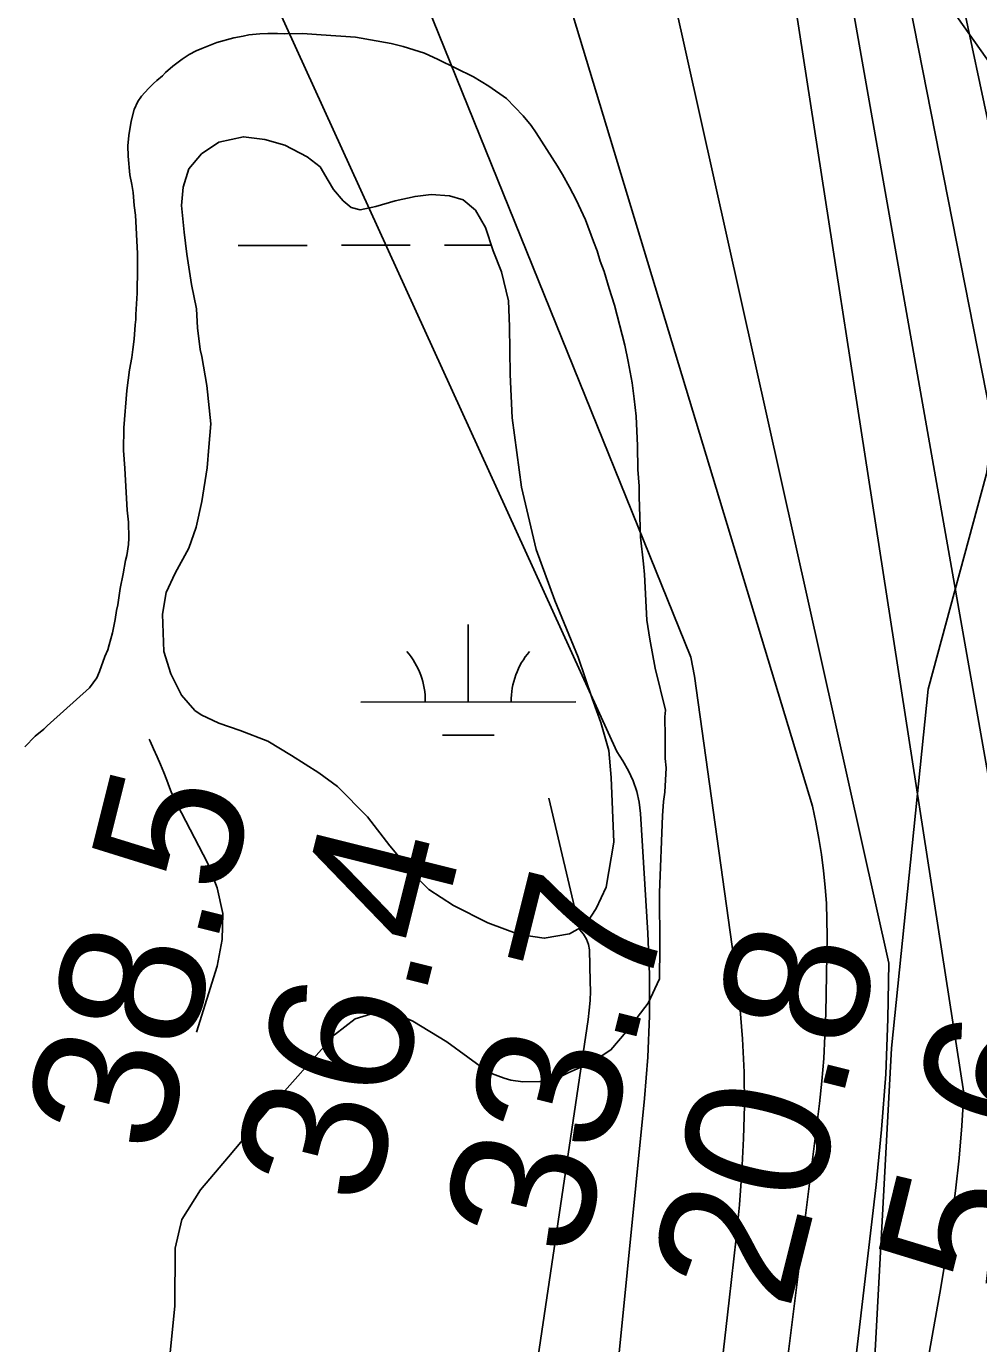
# Model space of a CAD drawing. Extents: x 3297716 to 3335574, y 688621 to 713991.
# Drawn here: x 3321409 to 3321852, y 700063 to 700676 of the extents above; entities that cross this region are included whole.
import ezdxf

# ---------------------------------------------------------------- set-up
doc = ezdxf.new("R2010")
doc.units = 0
for name, color, linetype in [('V-RIVR-EDGE', 7, 'Continuous'), ('V-RIVR-RANG', 7, 'Continuous'), ('V-RRAP-FSHR', 7, 'Continuous'), ('V-SITE-VEGE', 7, 'Continuous'), ('V-TOPO-DPTH', 7, 'Continuous'), ('V-TOPO-MAJR', 7, 'Continuous'), ('V-TOPO-MINR', 7, 'Continuous'), ('V-TOPO-WATR', 7, 'Continuous'), ('V-WETL-SWMP', 7, 'Continuous')]:
    doc.layers.add(name, color=color, linetype=linetype)

msp = doc.modelspace()

# ---------------------------------------------------------------- linework, layer by layer
at = {"layer": 'V-RIVR-EDGE'}
msp.add_spline([(3321618.45, 701061.3), (3321639.17, 701040.92), (3321661.92, 701020.55), (3321674.32, 701007.67), (3321694.16, 700986.07), (3321717.72, 700957.41), (3321720.61, 700953.26), (3321724.75, 700950.76), (3321726.82, 700949.51), (3321730.12, 700946.19), (3321742.93, 700927.09), (3321753.65, 700905.93), (3321756.11, 700893.9), (3321759.81, 700884.36), (3321768.06, 700867.34), (3321776.73, 700853.23), (3321786.64, 700837.46), (3321794.49, 700827.9), (3321804.41, 700817.1), (3321812.69, 700810.04), (3321821.8, 700809.18), (3321830.09, 700806.68), (3321833.39, 700803.77), (3321835.87, 700798.79), (3321840.83, 700792.97), (3321849.52, 700787.56), (3321852, 700783.83), (3321866.46, 700765.14), (3321875.54, 700751.02), (3321880.08, 700741.06), (3321885.01, 700725.72), (3321889.55, 700717), (3321895.75, 700710.35), (3321901.94, 700699.15), (3321908.12, 700684.63), (3321912.22, 700664.31), (3321919.16, 700623.67), (3321922, 700598.79), (3321922.33, 700564.8), (3321921.8, 700517.55), (3321919.28, 700502.22), (3321912.99, 700476.13), (3321905.84, 700433.04), (3321899.49, 700379.59), (3321893.61, 700348.1), (3321887.31, 700316.2), (3321880.2, 700288.86), (3321874.74, 700259.03), (3321869.25, 700218.84), (3321863.73, 700164.56), (3321860.77, 700141.35), (3321859.51, 700133.9), (3321857.38, 700109.86), (3321857.72, 700080.85), (3321854.3, 700038.58), (3321847.95, 699987.61), (3321847.83, 699937.46), (3321848.6, 699913.83), (3321849.33, 699873.21), (3321853.78, 699830.51), (3321854.96, 699803.15), (3321853.26, 699786.99), (3321851.54, 699762.54), (3321847.36, 699747.63), (3321844.45, 699743.9), (3321843.17, 699728.57), (3321839.41, 699718.22), (3321831.1, 699708.71), (3321827.36, 699705.81), (3321826.94, 699701.67), (3321826.9, 699687.16), (3321823.15, 699678.88), (3321813.6, 699670.62), (3321798.66, 699664.44), (3321785.76, 699644.16), (3321779.93, 699632.57), (3321773.21, 699598.6), (3321768.1, 699540.58), (3321765.15, 699519.86), (3321762.59, 699492.93), (3321757.53, 699458.54), (3321751.27, 699439.49), (3321741.26, 699415.47), (3321732.08, 699391.04), (3321722.08, 699368.27), (3321716.24, 699354.61), (3321712.46, 699334.72), (3321711.17, 699313.17), (3321708.16, 699269.24), (3321710.2, 699258.88), (3321713.08, 699250.99), (3321718.86, 699240.62), (3321727.54, 699231.89), (3321733.75, 699226.9), (3321735.8, 699219.85), (3321729.5, 699186.29), (3321720.32, 699159.37), (3321709.07, 699134.53), (3321700.31, 699115.49), (3321685.36, 699100.6), (3321679.12, 699094.4), (3321674.96, 699087.37), (3321674.54, 699083.64), (3321670.34, 699063.75), (3321660.32, 699031.86), (3321651.17, 699018.62), (3321638.28, 699002.49), (3321632.02, 698987.58), (3321625.76, 698968.12), (3321619.46, 698936.22), (3321615.66, 698908.04), (3321607.29, 698875.32), (3321593.49, 698825.61), (3321583.49, 698805.33), (3321580.14, 698792.07), (3321580.11, 698777.57), (3321580.08, 698768.03), (3321572.16, 698748.16), (3321567.94, 698717.91), (3321559.1, 698663.64), (3321555.74, 698647.06), (3321554.07, 698638.36), (3321550.73, 698631.74), (3321551.53, 698617.65), (3321548.59, 698601.9), (3321548.13, 698586.15), (3321543.97, 698577.46), (3321538.14, 698566.28), (3321534.37, 698551.37), (3321535.17, 698541.42), (3321533.49, 698532.72), (3321521.4, 698502.08), (3321503.45, 698451.14), (3321490.53, 698421.75), (3321481.38, 698409.33), (3321476.81, 698403.96), (3321474.3, 698395.26), (3321466.79, 698374.55), (3321458.45, 698355.09), (3321454.28, 698343.91), (3321453.02, 698339.36), (3321455.92, 698336.45), (3321456.74, 698333.13), (3321454.65, 698329.4), (3321448.83, 698321.96), (3321440.11, 698313.69), (3321430.98, 698308.32), (3321420.6, 698301.3), (3321418.1, 698296.34), (3321412.68, 698284.33), (3321407.28, 698277.71), (3321395.61, 698252.46), (3321375.16, 698198.21), (3321359.31, 698158.46), (3321345.97, 698126.16), (3321337.19, 698093.85), (3321334.25, 698078.94), (3321334.23, 698070.24), (3321336.69, 698059.45), (3321328.74, 698032.12), (3321314.56, 697996.09), (3321306.62, 697968.76), (3321301.21, 697958.41), (3321293.31, 697951.38), (3321284.15, 697933.99), (3321274.57, 697915.37), (3321271.23, 697904.6), (3321272.45, 697893.82), (3321272.42, 697881.8), (3321266.57, 697862.33), (3321256.95, 697828.37), (3321254.44, 697817.6), (3321249.85, 697808.08), (3321241.51, 697787.79), (3321233.61, 697774.54), (3321226.53, 697762.13), (3321220.27, 697745.56), (3321216.1, 697733.97), (3321215.67, 697727.34), (3321217.73, 697725.67), (3321219.8, 697723.6), (3321219.37, 697718.62), (3321208.12, 697691.71), (3321197.7, 697668.11), (3321194.79, 697666.04), (3321191.06, 697666.05), (3321191.45, 697656.52), (3321188.95, 697651.55), (3321185.63, 697649.07), (3321180.24, 697647.84), (3321181.04, 697635.82), (3321179.37, 697630.85), (3321174.8, 697625.89), (3321172.29, 697619.26), (3321170.2, 697612.22), (3321164.33, 697585.71), (3321162.65, 697577.01), (3321158.92, 697575.78), (3321154.35, 697570.81), (3321148.51, 697557.56), (3321144.77, 697550.53), (3321143.91, 697539.34), (3321140.58, 697535.62), (3321134.77, 697529.41), (3321132.68, 697525.27), (3321128.5, 697509.53), (3321122.64, 697486.75), (3321103.06, 697447.42), (3321100.98, 697441.63), (3321100.95, 697432.92), (3321091.79, 697415.12), (3321084.3, 697404.36), (3321071.4, 697382.01), (3321064.34, 697376.64), (3321056.87, 697372.93), (3321048.14, 697363.42), (3321041.07, 697351), (3321031.9, 697332.37), (3321023.56, 697312.08), (3321015.63, 697288.06), (3321006.43, 697254.51), (3320994.76, 697229.67), (3320983.51, 697207.32), (3320979.36, 697203.6), (3320975.6, 697193.66), (3320968.09, 697172.54), (3320962.64, 697145.61), (3320955.95, 697122.42), (3320943.84, 697086.8), (3320940.48, 697069.4), (3320936.31, 697061.12), (3320926.34, 697048.71), (3320920.93, 697043.34), (3320909.64, 697002.33), (3320899.61, 696969.2), (3320887.51, 696935.24), (3320880.84, 696920.33), (3320879.58, 696912.46), (3320883.28, 696900.43), (3320882.85, 696894.63), (3320876.18, 696878.07), (3320871.56, 696854.04), (3320866.95, 696835.81), (3320859.86, 696815.94), (3320857.35, 696806.82), (3320853.17, 696794.4), (3320849.83, 696784.46), (3320847.3, 696766.64), (3320843.13, 696755.46), (3320836.06, 696746.78), (3320830.23, 696736.43), (3320825.62, 696714.06), (3320819.78, 696699.98), (3320814.39, 696700.82), (3320813.53, 696688.39), (3320798.51, 696648.22), (3320788.51, 696625.45), (3320782.7, 696621.73), (3320776.44, 696606.83), (3320773.11, 696599.38), (3320766.05, 696592.76), (3320752.32, 696573.31), (3320739.41, 696550.14), (3320720.25, 696512.05), (3320700.68, 696473.55), (3320668.58, 696401.51), (3320646.49, 696351.83), (3320619.82, 696291.38), (3320606.9, 696264.05), (3320587.72, 696216.85), (3320576.88, 696191.59), (3320559.79, 696152.26), (3320552.68, 696128.24), (3320546.41, 696106.29), (3320536.39, 696076.47), (3320526.77, 696040.43), (3320506.73, 695984.11), (3320462.47, 695850.34), (3320450.34, 695806.02), (3320441.99, 695784.08), (3320420.24, 695702.06), (3320413.95, 695672.23), (3320409.31, 695639.92), (3320408.02, 695624.17), (3320406.74, 695608.42), (3320408.37, 695594.32), (3320410.83, 695583.96), (3320416.18, 695571.92), (3320421.98, 695567.35), (3320430.26, 695563.18), (3320436.88, 695558.19), (3320439.76, 695552.38), (3320445.95, 695539.93), (3320448.82, 695529.15), (3320449.62, 695514.64), (3320448.35, 695507.18), (3320445.85, 695499.32), (3320439.61, 695490.63), (3320432.95, 695478.62), (3320425.04, 695464.14), (3320423.36, 695454.61), (3320416.68, 695438.87), (3320407.94, 695423.56), (3320400.05, 695416.95), (3320392.16, 695411.99), (3320377.64, 695405.4), (3320369.77, 695408.32), (3320357.76, 695410.42), (3320346.57, 695411.28), (3320320.43, 695400.15), (3320298.01, 695386.53), (3320249, 695343.13), (3320201.63, 695295.58), (3320188.34, 695286.49), (3320177.97, 695282.37), (3320168.43, 695279.5), (3320163.44, 695274.95), (3320158.02, 695258.8), (3320150.48, 695228.14), (3320140.07, 695207.45), (3320125.48, 695174.32), (3320115.05, 695149.48), (3320110.04, 695134.99), (3320108.37, 695129.6), (3320108.36, 695125.87), (3320112.48, 695115.91), (3320113.71, 695108.45), (3320113.28, 695102.65), (3320106.62, 695091.47), (3320104.12, 695086.92), (3320100.38, 695081.54), (3320098.3, 695077.82), (3320098.29, 695074.91), (3320104.89, 695063.71), (3320105.7, 695055.41), (3320108.15, 695041.32), (3320112.69, 695030.11), (3320122.19, 695016.41), (3320128.39, 695010.18), (3320133.76, 695004.36), (3320135.82, 694999.39), (3320135.81, 694993.17), (3320132.46, 694981.16), (3320110.39, 694941.42), (3320095, 694917.83), (3320080.04, 694902.95), (3320068.41, 694893.44), (3320055.95, 694881.45), (3320033.07, 694848.77), (3319991.89, 694787.94), (3319966.93, 694752.36), (3319939.88, 694710.15), (3319919.91, 694678.69), (3319900.35, 694647.24), (3319884.95, 694618.27), (3319831.21, 694511.88), (3319802.89, 694453.92), (3319782.47, 694411.28), (3319716.3, 694301.19), (3319680.91, 694240.35), (3319651.35, 694187.37), (3319580.16, 694059.05), (3319556.78, 694017.46)], degree=3, dxfattribs=at)
at = {"layer": 'V-RRAP-FSHR'}
msp.add_lwpolyline([(3321345.41, 701196.8), (3321428.96, 701137.28), (3321526.85, 701076.61), (3321587.28, 701024.89), (3321614.32, 700980.63), (3321649.89, 700916.69), (3321681.13, 700860.54), (3321719.05, 700816.96), (3321763.37, 700783.12), (3321802, 700740.2), (3321820.43, 700710.47), (3321858.15, 700657.12), (3321878.22, 700621.05), (3321869.77, 700572.08), (3321855.37, 700467.73), (3321828.18, 700367.54), (3321811.19, 700200.3), (3321797.91, 699955.95), (3321792.43, 699770.43)], dxfattribs=at)
at = {"layer": 'V-SITE-VEGE'}
for points in [[(3321407.95, 700340.55), (3321412.72, 700345.58), (3321416.73, 700348.87), (3321418.25, 700350.42), (3321419.78, 700351.78), (3321437.91, 700368.04), (3321441.33, 700372.68), (3321442.66, 700375.76), (3321445.1, 700382.7), (3321446.43, 700385.78), (3321447.18, 700388.09), (3321448.67, 700393.67), (3321449.97, 700399.82), (3321450.52, 700404.05), (3321451.08, 700406.75), (3321452.17, 700414.25), (3321453.66, 700421.17), (3321454.77, 700427.33), (3321455.33, 700429.64), (3321456.06, 700434.83), (3321456.23, 700437.71), (3321456.17, 700445.2), (3321455.56, 700450.77), (3321454.69, 700464.59), (3321454.46, 700470.35), (3321453.82, 700478.61), (3321453.94, 700489.17), (3321455.35, 700506.47), (3321456.62, 700516.09), (3321457.73, 700521.86), (3321458.09, 700525.51), (3321458.82, 700530.32), (3321459.16, 700537.04), (3321459.52, 700539.54), (3321459.51, 700541.85), (3321460.21, 700551.84), (3321460.18, 700555.87), (3321460.34, 700559.33), (3321460.26, 700570.28), (3321459.37, 700588.14), (3321458.76, 700592.55), (3321458.33, 700598.7), (3321457.72, 700602.34), (3321456.73, 700606.94), (3321455.9, 700615.58), (3321455.87, 700620.38), (3321456.21, 700625.19), (3321457.32, 700631.92), (3321458.82, 700637.31), (3321460.52, 700640.97), (3321462.23, 700643.48), (3321465.47, 700647.15), (3321467.76, 700649.47), (3321469.28, 700650.83), (3321471.96, 700652.96), (3321473.29, 700654.51), (3321476.73, 700657.42), (3321481.12, 700660.71), (3321484.37, 700662.85), (3321487.62, 700664.6), (3321490.3, 700665.77), (3321497.2, 700668.51), (3321505.06, 700670.68), (3321509.47, 700671.48), (3321512.16, 700672.08), (3321517.15, 700672.5), (3321520.99, 700672.72), (3321525.41, 700672.75), (3321528.48, 700672.58), (3321537.12, 700672.64), (3321545.77, 700672.13), (3321561.72, 700670.9), (3321578.27, 700667.95), (3321583.84, 700666.64), (3321593.85, 700663.45), (3321600.22, 700660.61), (3321616.6, 700652.47), (3321623.74, 700648.11), (3321632.04, 700642.41), (3321639.78, 700634.39), (3321643.47, 700629.81), (3321645.8, 700626.37), (3321655.71, 700610.88), (3321658.04, 700607.06), (3321661.35, 700601.13), (3321664.46, 700595.2), (3321668.75, 700586.01)], [(3321668.75, 700586.01), (3321672.48, 700575.85), (3321674.24, 700571.45), (3321675.62, 700566.65), (3321677.38, 700561.87), (3321679.74, 700554.01), (3321682.3, 700546.15), (3321687.04, 700527.55), (3321688.63, 700520.07), (3321690.44, 700510.1), (3321691.45, 700502.61), (3321692.28, 700494.55), (3321692.95, 700480.73), (3321693.03, 700469.78), (3321693.67, 700461.91), (3321693.7, 700457.1), (3321694.41, 700438.29), (3321695.66, 700425.81), (3321696.27, 700420.82), (3321697.35, 700399.66), (3321698.7, 700390.75)], [(3321698.7, 700390.75), (3321701.14, 700377.28), (3321706.02, 700357.74), (3321705.73, 700354.6), (3321705.8, 700345.2), (3321705.87, 700335.17), (3321706.22, 700330.78), (3321705.67, 700319.49), (3321705.08, 700315.1), (3321704.5, 700308.51), (3321703.19, 700272.77), (3321703.37, 700247.38), (3321703.17, 700232.64), (3321697.93, 700221.35), (3321687.59, 700208.02), (3321680.61, 700199.52), (3321671.85, 700193.83), (3321660.69, 700188.9), (3321657.24, 700187.15), (3321651.68, 700185.19), (3321647.46, 700184.77), (3321639.58, 700184.72), (3321634.01, 700185.44), (3321630.93, 700186.38), (3321623.8, 700189.02), (3321604.3, 700203.29), (3321588.48, 700212.97), (3321581.14, 700216.23), (3321572.31, 700217.27), (3321561.58, 700213.93), (3321552.03, 700206.56), (3321521.35, 700172.14), (3321502.69, 700149.72), (3321489.54, 700134.45), (3321481, 700120.56), (3321477.83, 700107.29), (3321477.64, 700080.39), (3321474.6, 700049.25)]]:
    msp.add_lwpolyline(points, dxfattribs=at)
at = {"layer": 'V-TOPO-DPTH'}
for points in [[(3321619.88, 698952.21), (3321656.31, 699082.51), (3321723.94, 699327.82), (3321726.02, 699335.63), (3321728.01, 699343.45), (3321729.86, 699351.31), (3321731.62, 699359.19), (3321749.42, 699442.23), (3321759.69, 699491.7), (3321769.53, 699541.26), (3321778.73, 699590.95), (3321787.5, 699640.71), (3321873.94, 700150.34), (3321875.64, 700160.9), (3321877.21, 700171.48), (3321878.61, 700182.09), (3321879.88, 700192.72), (3321751.51, 700920.29)], [(3321619.88, 698952.21), (3321656.31, 699082.51), (3321723.94, 699327.82), (3321726.02, 699335.63), (3321728.01, 699343.45), (3321729.86, 699351.31), (3321731.62, 699359.19), (3321749.42, 699442.23), (3321759.69, 699491.7), (3321769.53, 699541.26), (3321778.73, 699590.95), (3321787.5, 699640.71), (3321873.94, 700150.34), (3321875.64, 700160.9), (3321877.21, 700171.48), (3321878.61, 700182.09), (3321879.88, 700192.72), (3321751.51, 700920.29)], [(3321701.31, 699000.56), (3321719.98, 699065.06), (3321737.52, 699129.86), (3321754.31, 699194.88), (3321768.06, 699250.1), (3321777.06, 699287.74), (3321785.61, 699325.48), (3321793.48, 699363.38), (3321800.88, 699401.37), (3321906.77, 699972.2), (3321912.34, 700002.85), (3321917.75, 700033.53), (3321922.94, 700064.25), (3321927.98, 700095), (3321932.63, 700125.8), (3321936.91, 700156.64), (3321940.66, 700187.56), (3321944.04, 700218.53), (3321794.71, 700919.85)], [(3321794.71, 700919.85), (3321944.04, 700218.53), (3321940.66, 700187.56), (3321936.91, 700156.64), (3321932.63, 700125.8), (3321927.98, 700095), (3321922.94, 700064.25), (3321917.75, 700033.53), (3321912.34, 700002.85), (3321906.77, 699972.2), (3321800.88, 699401.37), (3321793.48, 699363.38), (3321785.61, 699325.48), (3321777.06, 699287.74), (3321768.06, 699250.1), (3321754.31, 699194.88), (3321737.52, 699129.86), (3321719.98, 699065.06), (3321701.31, 699000.56)], [(3321678.57, 700829.88), (3321809.91, 700239.96), (3321809.48, 700214.08), (3321808.44, 700188.24), (3321806.49, 700162.45), (3321803.93, 700136.69), (3321793.84, 700050.54), (3321784.99, 699981.85), (3321775.11, 699913.33), (3321763.66, 699845.05), (3321751.18, 699776.94), (3321680.7, 699415.7), (3321675.17, 699388.62), (3321669.32, 699361.6), (3321663, 699334.7), (3321656.35, 699307.87), (3321591.97, 699057.3), (3321557.43, 698926.51)]]:
    msp.add_lwpolyline(points, dxfattribs=at)
at = {"layer": 'V-TOPO-MAJR'}
msp.add_lwpolyline([(3321384.69, 700993.52), (3321683.31, 700338.5), (3321686.08, 700334.03), (3321688.7, 700329.46), (3321690.88, 700324.72), (3321692.62, 700319.86), (3321693.71, 700314.81), (3321694.36, 700309.64), (3321697.76, 700253.9), (3321698.47, 700234.62), (3321698.56, 700215.36), (3321697.72, 700196.11), (3321696.27, 700176.88), (3321684.16, 700055.49), (3321676.29, 699975.57), (3321668.54, 699895.63), (3321660.99, 699815.67), (3321653.58, 699735.7)], dxfattribs=at)
at = {"layer": 'V-TOPO-MINR'}
msp.add_line((3321651.63, 700316.75), (3321666.05, 700255.46), dxfattribs=at)
for points in [[(3321770.5, 700935.95), (3321912.25, 700215.49), (3321909.31, 700189.87), (3321906.07, 700164.3), (3321902.39, 700138.78), (3321898.41, 700113.3), (3321875.79, 699976.38), (3321859.62, 699882.6), (3321842.6, 699788.97), (3321824.27, 699695.6), (3321805.08, 699602.38), (3321756.35, 699373.69), (3321752.28, 699355.43), (3321748, 699337.23), (3321743.38, 699319.1), (3321738.55, 699301.03), (3321462.88, 698306.89)], [(3321794.71, 700919.85), (3321944.04, 700218.53), (3321940.66, 700187.56), (3321936.91, 700156.64), (3321932.63, 700125.8), (3321927.98, 700095), (3321922.94, 700064.25), (3321917.75, 700033.53), (3321912.34, 700002.85), (3321906.77, 699972.2), (3321800.88, 699401.37), (3321793.48, 699363.38), (3321785.61, 699325.48), (3321777.06, 699287.74), (3321768.06, 699250.1), (3321754.31, 699194.88), (3321737.52, 699129.86), (3321719.98, 699065.06), (3321701.31, 699000.56)], [(3321732.52, 700904.64), (3321844.74, 700179.34), (3321843.87, 700164.21), (3321842.6, 700149.09), (3321840.86, 700134.01), (3321838.9, 700118.96), (3321836.62, 700103.95), (3321834.12, 700088.98), (3321712.12, 699404.15), (3321707.21, 699377.77), (3321702.01, 699351.46), (3321696.4, 699325.22), (3321690.51, 699299.05), (3321684.16, 699272.98), (3321677.49, 699247), (3321670.34, 699221.15), (3321662.87, 699195.38), (3321396.2, 698307.2)], [(3321678.57, 700829.88), (3321809.91, 700239.96), (3321809.48, 700214.08), (3321808.44, 700188.24), (3321806.49, 700162.45), (3321803.93, 700136.69), (3321793.84, 700050.54), (3321784.99, 699981.85), (3321775.11, 699913.33), (3321763.66, 699845.05), (3321751.18, 699776.94), (3321680.7, 699415.7), (3321675.17, 699388.62), (3321669.32, 699361.6), (3321663, 699334.7), (3321656.35, 699307.87), (3321591.97, 699057.3), (3321557.43, 698926.51)], [(3321638.83, 700760.89), (3321774.43, 700312.99), (3321775.96, 700305.51), (3321777.34, 700298), (3321778.51, 700290.46), (3321779.55, 700282.89), (3321780.32, 700275.3), (3321780.87, 700267.7), (3321781.11, 700260.07), (3321781.14, 700252.44), (3321780.52, 700216.63), (3321780.17, 700206.09), (3321779.6, 700195.56), (3321778.69, 700185.06), (3321777.55, 700174.58), (3321744.1, 699906.47), (3321731.76, 699816.17), (3321718, 699726.09)], [(3321570.34, 700746.86), (3321717.76, 700382.41), (3321719.5, 700373.55), (3321738.76, 700235.38), (3321740.55, 700220.02), (3321741.87, 700204.63), (3321742.51, 700189.2), (3321742.68, 700173.74), (3321742.27, 700158.26), (3321741.56, 700142.81), (3321740.38, 700127.39), (3321738.89, 700111.98), (3321735.65, 700082.98), (3321732.25, 700053.09), (3321728.77, 700023.22), (3321725.17, 699993.35), (3321721.48, 699963.5), (3321681.57, 699645.48)], [(3321465.71, 700344.12), (3321466.13, 700343.21), (3321467.78, 700339.65), (3321469.42, 700336.03), (3321470.99, 700332.4), (3321472.49, 700328.72), (3321473.94, 700325.03), (3321475.21, 700321.68), (3321476.01, 700319.66), (3321477.77, 700315.68), (3321478.73, 700313.72), (3321480.73, 700309.84)], [(3321480.73, 700309.84), (3321482.75, 700305.98), (3321492.94, 700286.69), (3321497.42, 700274.97), (3321499.97, 700263.07), (3321499.64, 700250.9), (3321497.39, 700238.56), (3321487.81, 700207.8)], [(3321666.05, 700255.46), (3321667.78, 700253.41), (3321669.2, 700251.14), (3321670.16, 700248.67), (3321670.54, 700246.05), (3321670.99, 700231.38), (3321671, 700226.93), (3321670.86, 700222.49), (3321670.48, 700218.07), (3321669.95, 700213.65), (3321592.96, 699694.35), (3321585.41, 699645.33), (3321577.51, 699596.36), (3321569.08, 699547.48), (3321560.29, 699498.66), (3321546.06, 699422.09), (3321543.97, 699411.64), (3321541.68, 699401.23), (3321539.1, 699390.89), (3321536.33, 699380.6), (3321487.85, 699210.22)]]:
    msp.add_lwpolyline(points, dxfattribs=at)
at = {"layer": 'V-TOPO-WATR'}
msp.add_lwpolyline([(3321751.51, 700920.29), (3321879.88, 700192.72), (3321878.61, 700182.09), (3321877.21, 700171.48), (3321875.64, 700160.9), (3321873.94, 700150.34), (3321787.5, 699640.71), (3321778.73, 699590.95), (3321769.53, 699541.26), (3321759.69, 699491.7), (3321749.42, 699442.23), (3321731.62, 699359.19), (3321729.86, 699351.31), (3321728.01, 699343.45), (3321726.02, 699335.63), (3321723.94, 699327.82), (3321656.31, 699082.51), (3321619.88, 698952.21)], dxfattribs=at)
at = {"layer": 'V-WETL-SWMP'}
for p, q in [((3321507.18, 700574.04), (3321539.18, 700574.07)), ((3321555.18, 700574.08), (3321587.18, 700574.11)), ((3321603.18, 700574.12), (3321624.93, 700574.14)), ((3321614.2, 700361.52), (3321614.17, 700397.52)), ((3321564.2, 700361.48), (3321664.19, 700361.57)), ((3321602.21, 700346.08), (3321626.21, 700346.1))]:
    msp.add_line(p, q, dxfattribs=at)
msp.add_lwpolyline([(3321544.69, 700328.56), (3321531.99, 700336.64), (3321520.96, 700343.2), (3321508.02, 700348.21), (3321498.16, 700351.59), (3321489.96, 700355.49), (3321487.01, 700357.51), (3321480.7, 700364.62), (3321475.77, 700374.54), (3321472.51, 700384.99), (3321471.87, 700402.35), (3321473.71, 700412.46), (3321477.86, 700421.43), (3321484.16, 700433.09), (3321487.67, 700442.83), (3321490.26, 700454.85), (3321492.7, 700470.45), (3321493.53, 700480.16), (3321494.47, 700491.02), (3321492.55, 700508.89), (3321490.16, 700522.28), (3321489.49, 700525.6), (3321488.27, 700535.68), (3321487.7, 700544.48), (3321485.44, 700555.83), (3321483.3, 700569.99), (3321482.07, 700580.2), (3321480.71, 700592.58), (3321481.54, 700601.14), (3321484.16, 700609.72), (3321490.11, 700616.66), (3321498.12, 700622.08), (3321509.59, 700624.59), (3321519.56, 700623.26), (3321528.78, 700620.64), (3321539.29, 700615.23), (3321545.33, 700610.55), (3321548.95, 700604.19), (3321551.53, 700600.12), (3321556.04, 700594.79), (3321559.77, 700591.75), (3321563.86, 700590.63), (3321571.26, 700592.21), (3321580.18, 700594.71), (3321589.49, 700596.82), (3321596.89, 700597.76), (3321605.45, 700597.19), (3321611.85, 700595.32), (3321617.5, 700590.51), (3321622.16, 700582.37), (3321625.81, 700571.54), (3321629.59, 700561.73), (3321632.85, 700548.24), (3321633.32, 700536.24), (3321633.64, 700514), (3321634.68, 700493.83), (3321639, 700461.42), (3321645.72, 700432.48), (3321654.45, 700408.79), (3321665.37, 700382.3), (3321671.89, 700363.19), (3321675.81, 700351.98), (3321679.6, 700338.98), (3321680.72, 700326.35), (3321681.96, 700296.22), (3321678.4, 700275.25), (3321673.75, 700265.38), (3321668.7, 700257.81), (3321661.32, 700253.54), (3321649.59, 700251.54), (3321637.82, 700253.24), (3321623.23, 700258.76), (3321607.33, 700266.69), (3321595.91, 700274.27), (3321589.09, 700281.11), (3321577.76, 700294.57), (3321567.31, 700308.03), (3321553.42, 700322.11)], close=True, dxfattribs=at)
for centre, start, end in [((3321558.95, 700361.95), 359.27622, 40.81988), ((3321669.44, 700362.05), 139.27626, 180.81992)]:
    msp.add_arc(centre, 35.25, start, end, dxfattribs=at)

# ---------------------------------------------------------------- texts
at = {"layer": 'V-RIVR-RANG'}
for s, rotation, p in [('38.5', 75.96833, (3321472.17, 700149.34)), ('36.4', 75.96833, (3321569.24, 700125.33)), ('33.7', 75.96833, (3321666.32, 700101.32)), ('20.8', 75.96833, (3321763.39, 700077.31)), ('5.6', 76.24894, (3321868.53, 700083.81))]:
    msp.add_text(s, height=67, rotation=rotation, dxfattribs=at).set_placement(p)

doc.saveas('drawing.dxf')
